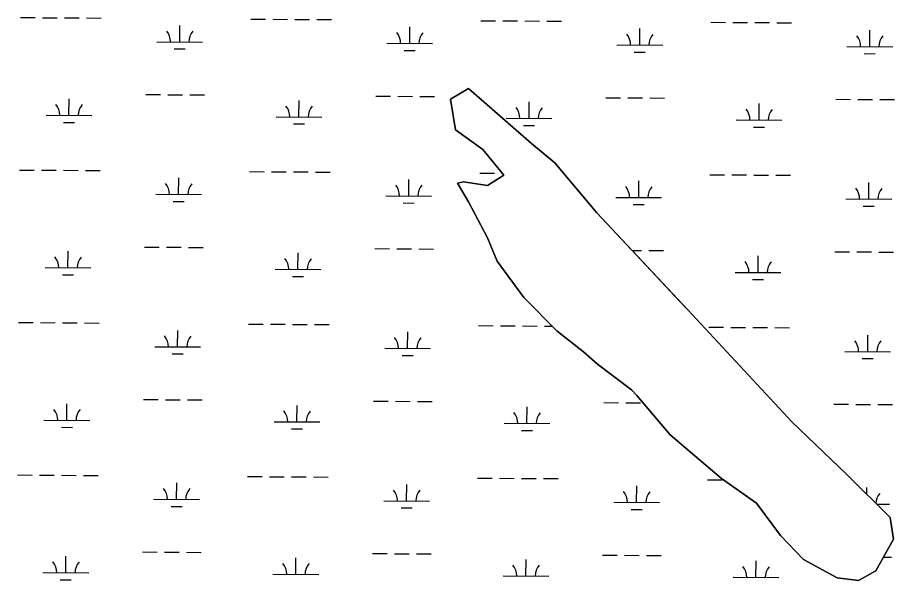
# Model space of a CAD drawing. Extents: x 3172231 to 3210228, y 940198 to 965780.
# Drawn here: x 3202992 to 3204905, y 955301 to 956529 of the extents above; entities that cross this region are included whole.
import ezdxf

# ---------------------------------------------------------------- set-up
doc = ezdxf.new("R2010")
doc.units = 0
for name, color, linetype in [('V-SITE-VEGE', 7, 'Continuous'), ('V-TOPO-SHOR', 7, 'Continuous'), ('V-WETL-SWMP', 7, 'Continuous')]:
    doc.layers.add(name, color=color, linetype=linetype)

msp = doc.modelspace()

# ---------------------------------------------------------------- linework, layer by layer
at = {"layer": 'V-SITE-VEGE'}
for p, q in [((3203936.019, 956350.957), (3203975.785, 956374.075)), ((3203975.785, 956374.075), (3204112.772, 956254.435)), ((3203947.341, 956284.043), (3203936.019, 956350.957)), ((3204006.979, 956240.981), (3203947.341, 956284.043)), ((3204112.772, 956254.435), (3204163.866, 956212.195)), ((3204052.559, 956184.776), (3204006.979, 956240.981)), ((3204163.866, 956212.195), (3204255.819, 956102.891)), ((3203951.408, 956167.413), (3203964.642, 956170.454)), ((3203975.3, 956126.867), (3203951.408, 956167.413)), ((3203964.642, 956170.454), (3204016.684, 956162.416)), ((3204016.684, 956162.416), (3204052.559, 956184.776)), ((3204016.879, 956048.138), (3203975.3, 956126.867)), ((3204255.819, 956102.891), (3204453.75, 955891.208)), ((3204038.385, 955997.497), (3204016.879, 956048.138)), ((3204096.286, 955917.907), (3204038.385, 955997.497)), ((3204168.986, 955844.462), (3204096.286, 955917.907)), ((3204453.75, 955891.208), (3204681.055, 955646.723)), ((3204226.285, 955799.859), (3204168.986, 955844.462)), ((3204257.238, 955772.491), (3204226.285, 955799.859)), ((3204330.81, 955716.921), (3204257.238, 955772.491)), ((3204342.406, 955704.424), (3204330.81, 955716.921)), ((3204415.821, 955618.537), (3204342.406, 955704.424)), ((3204681.055, 955646.723), (3204801.74, 955531.052)), ((3204527.279, 955523.125), (3204415.821, 955618.537)), ((3204603.962, 955469.092), (3204527.279, 955523.125)), ((3204801.74, 955531.052), (3204895.329, 955438.065)), ((3204656.469, 955398.86), (3204603.962, 955469.092)), ((3204895.329, 955438.065), (3204902.862, 955390.607)), ((3204706.733, 955346.517), (3204656.469, 955398.86)), ((3204902.862, 955390.607), (3204864.415, 955321.614)), ((3204779.605, 955306.499), (3204706.733, 955346.517)), ((3204826.217, 955300.82), (3204779.605, 955306.499)), ((3204864.415, 955321.614), (3204826.217, 955300.82))]:
    msp.add_line(p, q, dxfattribs=at)
at = {"layer": 'V-TOPO-SHOR'}
for p, q in [((3203936.019, 956350.957), (3203975.785, 956374.075)), ((3203975.785, 956374.075), (3204112.772, 956254.435)), ((3203947.341, 956284.043), (3203936.019, 956350.957)), ((3204006.979, 956240.981), (3203947.341, 956284.043)), ((3204112.772, 956254.435), (3204163.866, 956212.195)), ((3204052.559, 956184.776), (3204006.979, 956240.981)), ((3204163.866, 956212.195), (3204255.819, 956102.891)), ((3203951.408, 956167.413), (3203964.642, 956170.454)), ((3203975.3, 956126.867), (3203951.408, 956167.413)), ((3203964.642, 956170.454), (3204016.684, 956162.416)), ((3204016.684, 956162.416), (3204052.559, 956184.776)), ((3204016.879, 956048.138), (3203975.3, 956126.867)), ((3204255.819, 956102.891), (3204384.143, 955965.651)), ((3204038.385, 955997.497), (3204016.879, 956048.138)), ((3204096.286, 955917.907), (3204038.385, 955997.497)), ((3204168.986, 955844.462), (3204096.286, 955917.907)), ((3204453.75, 955891.208), (3204681.055, 955646.723)), ((3204226.285, 955799.859), (3204168.986, 955844.462)), ((3204257.238, 955772.491), (3204226.285, 955799.859)), ((3204330.81, 955716.921), (3204257.238, 955772.491)), ((3204342.406, 955704.424), (3204330.81, 955716.921)), ((3204415.821, 955618.537), (3204342.406, 955704.424)), ((3204681.055, 955646.723), (3204801.74, 955531.052)), ((3204527.279, 955523.125), (3204415.821, 955618.537)), ((3204603.962, 955469.092), (3204527.279, 955523.125)), ((3204801.74, 955531.052), (3204895.329, 955438.065)), ((3204656.469, 955398.86), (3204603.962, 955469.092)), ((3204895.329, 955438.065), (3204902.862, 955390.607)), ((3204706.733, 955346.517), (3204656.469, 955398.86)), ((3204902.862, 955390.607), (3204864.415, 955321.614)), ((3204779.605, 955306.499), (3204706.733, 955346.517)), ((3204826.217, 955300.82), (3204779.605, 955306.499)), ((3204864.415, 955321.614), (3204826.217, 955300.82))]:
    msp.add_line(p, q, dxfattribs=at)
msp.add_lwpolyline([(3204384.143, 955965.651), (3204448.073, 955897.279), (3204453.75, 955891.208)], dxfattribs=at)
at = {"layer": 'V-WETL-SWMP'}
for p, q in [((3202998.382, 956528.955), (3203030.381, 956528.737)), ((3203046.381, 956528.628), (3203078.38, 956528.41)), ((3203094.38, 956528.301), (3203126.379, 956528.083)), ((3203142.379, 956527.974), (3203174.378, 956527.757)), ((3203345.345, 956475.85), (3203345.59, 956511.849)), ((3203500.278, 956525.538), (3203532.278, 956525.32)), ((3203548.277, 956525.211), (3203580.277, 956524.994)), ((3203596.276, 956524.885), (3203628.275, 956524.667)), ((3203644.275, 956524.558), (3203676.274, 956524.34)), ((3204002.175, 956522.122), (3204034.174, 956521.904)), ((3204050.174, 956521.795), (3204082.173, 956521.577)), ((3204098.173, 956521.468), (3204130.172, 956521.25)), ((3204146.172, 956521.142), (3204178.171, 956520.924)), ((3204504.071, 956518.705), (3204536.07, 956518.487)), ((3204552.07, 956518.378), (3204584.069, 956518.161)), ((3204600.069, 956518.052), (3204632.068, 956517.834)), ((3204648.068, 956517.725), (3204680.067, 956517.507)), ((3203847.241, 956472.433), (3203847.486, 956508.432)), ((3204349.137, 956469.017), (3204349.382, 956505.016)), ((3204851.034, 956465.6), (3204851.279, 956501.599)), ((3203295.346, 956476.19), (3203395.343, 956475.509)), ((3203797.242, 956472.774), (3203897.24, 956472.093)), ((3203333.24, 956460.501), (3203357.239, 956460.337)), ((3203835.136, 956457.084), (3203859.136, 956456.921)), ((3204299.139, 956469.357), (3204399.136, 956468.676)), ((3204337.033, 956453.668), (3204361.032, 956453.504)), ((3204801.035, 956465.941), (3204901.033, 956465.26)), ((3204838.929, 956450.251), (3204862.928, 956450.088)), ((3203271.153, 956360.92), (3203303.152, 956360.702)), ((3203319.151, 956360.593), (3203351.151, 956360.375)), ((3203367.15, 956360.267), (3203399.15, 956360.049)), ((3203773.049, 956357.504), (3203805.048, 956357.286)), ((3203975.785, 956374.075), (3203936.02, 956350.956)), ((3204112.773, 956254.435), (3203975.785, 956374.075)), ((3203103.776, 956315.628), (3203104.021, 956351.627)), ((3203605.673, 956312.212), (3203605.918, 956348.211)), ((3203821.048, 956357.177), (3203853.047, 956356.959)), ((3203869.047, 956356.85), (3203901.046, 956356.632)), ((3203936.02, 956350.956), (3203947.34, 956284.043)), ((3204107.569, 956308.795), (3204107.814, 956344.795)), ((3204274.945, 956354.087), (3204306.945, 956353.869)), ((3204322.944, 956353.76), (3204354.943, 956353.543)), ((3204370.943, 956353.434), (3204402.942, 956353.216)), ((3204609.466, 956305.379), (3204609.711, 956341.378)), ((3204776.842, 956350.671), (3204808.841, 956350.453)), ((3204824.841, 956350.344), (3204856.84, 956350.126)), ((3204872.839, 956350.017), (3204904.839, 956349.799)), ((3203053.778, 956315.969), (3203153.775, 956315.288)), ((3203091.672, 956300.279), (3203115.671, 956300.116)), ((3203555.674, 956312.552), (3203655.672, 956311.871)), ((3204057.57, 956309.136), (3204157.568, 956308.455)), ((3204559.467, 956305.719), (3204659.464, 956305.039)), ((3203593.568, 956296.863), (3203617.567, 956296.7)), ((3203947.34, 956284.043), (3204006.979, 956240.982)), ((3204095.464, 956293.446), (3204119.464, 956293.283)), ((3204597.361, 956290.03), (3204621.36, 956289.867)), ((3204163.866, 956212.195), (3204112.773, 956254.435)), ((3204006.979, 956240.982), (3204052.558, 956184.777)), ((3204255.818, 956102.891), (3204163.866, 956212.195)), ((3202996.118, 956196.287), (3203028.117, 956196.07)), ((3203044.116, 956195.961), (3203076.116, 956195.743)), ((3203092.115, 956195.634), (3203124.115, 956195.416)), ((3203140.114, 956195.307), (3203172.114, 956195.089)), ((3203498.014, 956192.871), (3203530.013, 956192.653)), ((3203546.013, 956192.544), (3203578.012, 956192.326)), ((3203594.012, 956192.217), (3203626.011, 956192)), ((3203642.011, 956191.891), (3203674.01, 956191.673)), ((3203999.91, 956189.454), (3204031.91, 956189.237)), ((3204047.909, 956189.128), (3204049.036, 956189.12)), ((3204501.807, 956186.038), (3204533.806, 956185.82)), ((3204549.806, 956185.711), (3204581.805, 956185.493)), ((3204597.804, 956185.384), (3204629.804, 956185.167)), ((3204645.803, 956185.058), (3204677.803, 956184.84)), ((3203343.08, 956143.182), (3203343.325, 956179.182)), ((3203844.977, 956139.766), (3203845.222, 956175.765)), ((3203964.64, 956170.455), (3203951.409, 956167.413)), ((3203951.409, 956167.413), (3203975.301, 956126.867)), ((3204016.684, 956162.415), (3203964.64, 956170.455)), ((3204052.558, 956184.777), (3204016.684, 956162.415)), ((3204346.873, 956136.349), (3204347.118, 956172.349)), ((3204848.769, 956132.933), (3204849.014, 956168.932)), ((3203293.081, 956143.523), (3203393.079, 956142.842)), ((3203330.975, 956127.833), (3203354.975, 956127.67)), ((3203794.978, 956140.106), (3203894.975, 956139.426)), ((3204296.874, 956136.69), (3204396.872, 956136.009)), ((3204798.77, 956133.273), (3204898.768, 956132.593)), ((3203832.872, 956124.417), (3203856.871, 956124.254)), ((3203975.301, 956126.867), (3204016.878, 956048.138)), ((3204334.768, 956121), (3204358.768, 956120.837)), ((3204836.664, 956117.584), (3204860.664, 956117.421)), ((3204453.75, 955891.207), (3204255.818, 956102.891)), ((3204016.878, 956048.138), (3204038.387, 955997.497)), ((3203101.512, 955982.961), (3203101.757, 956018.96)), ((3203268.888, 956028.253), (3203300.887, 956028.035)), ((3203316.887, 956027.926), (3203348.886, 956027.708)), ((3203364.886, 956027.599), (3203396.885, 956027.381)), ((3203603.408, 955979.545), (3203603.653, 956015.544)), ((3203770.784, 956024.836), (3203802.784, 956024.618)), ((3203818.783, 956024.51), (3203850.783, 956024.292)), ((3203866.782, 956024.183), (3203898.781, 956023.965)), ((3204332.376, 956021.013), (3204352.679, 956020.875)), ((3204368.679, 956020.766), (3204400.678, 956020.548)), ((3204774.577, 956018.003), (3204806.576, 956017.785)), ((3204822.576, 956017.677), (3204854.575, 956017.459)), ((3204870.575, 956017.35), (3204902.574, 956017.132)), ((3204038.387, 955997.497), (3204096.285, 955917.908)), ((3204607.201, 955972.712), (3204607.446, 956008.711)), ((3203051.513, 955983.301), (3203151.511, 955982.621)), ((3203553.409, 955979.885), (3203653.407, 955979.204)), ((3203089.407, 955967.612), (3203113.407, 955967.449)), ((3203591.304, 955964.196), (3203615.303, 955964.032)), ((3204557.202, 955973.052), (3204657.2, 955972.371)), ((3204595.096, 955957.363), (3204619.096, 955957.199)), ((3204096.285, 955917.908), (3204168.986, 955844.462)), ((3204681.056, 955646.723), (3204453.75, 955891.207)), ((3202993.853, 955863.62), (3203025.852, 955863.402)), ((3203041.852, 955863.293), (3203073.851, 955863.076)), ((3203089.851, 955862.967), (3203121.85, 955862.749)), ((3203137.85, 955862.64), (3203169.849, 955862.422)), ((3203495.749, 955860.204), (3203527.749, 955859.986)), ((3203543.748, 955859.877), (3203575.748, 955859.659)), ((3203340.816, 955810.515), (3203341.061, 955846.514)), ((3203591.747, 955859.55), (3203623.746, 955859.332)), ((3203639.746, 955859.223), (3203671.745, 955859.006)), ((3203842.712, 955807.099), (3203842.957, 955843.098)), ((3203997.646, 955856.787), (3204029.645, 955856.569)), ((3204045.645, 955856.46), (3204077.644, 955856.243)), ((3204093.644, 955856.134), (3204125.643, 955855.916)), ((3204141.642, 955855.807), (3204157.865, 955855.696)), ((3204168.986, 955844.462), (3204226.285, 955799.858)), ((3204499.542, 955853.371), (3204531.541, 955853.153)), ((3204547.541, 955853.044), (3204579.54, 955852.826)), ((3204595.54, 955852.717), (3204627.539, 955852.499)), ((3204643.539, 955852.39), (3204675.538, 955852.173)), ((3204846.505, 955800.266), (3204846.75, 955836.265)), ((3203290.817, 955810.855), (3203390.814, 955810.175)), ((3203792.713, 955807.439), (3203892.711, 955806.758)), ((3203328.711, 955795.166), (3203352.71, 955795.003)), ((3203830.607, 955791.75), (3203854.607, 955791.586)), ((3204226.285, 955799.858), (3204257.241, 955772.491)), ((3204796.506, 955800.606), (3204896.504, 955799.925)), ((3204834.4, 955784.917), (3204858.399, 955784.753)), ((3204257.241, 955772.491), (3204330.81, 955716.921)), ((3204330.81, 955716.921), (3204342.407, 955704.423)), ((3203266.624, 955695.585), (3203298.623, 955695.368)), ((3203314.622, 955695.259), (3203346.622, 955695.041)), ((3203362.621, 955694.932), (3203394.621, 955694.714)), ((3203768.52, 955692.169), (3203800.519, 955691.951)), ((3203816.519, 955691.842), (3203848.518, 955691.624)), ((3203864.518, 955691.515), (3203896.517, 955691.298)), ((3204270.416, 955688.752), (3204302.416, 955688.535)), ((3204318.415, 955688.426), (3204350.414, 955688.208)), ((3204342.407, 955704.423), (3204415.821, 955618.536)), ((3203099.247, 955650.294), (3203099.492, 955686.293)), ((3203601.144, 955646.877), (3203601.389, 955682.876)), ((3204103.04, 955643.461), (3204103.285, 955679.46)), ((3204772.313, 955685.336), (3204804.312, 955685.118)), ((3204820.312, 955685.009), (3204852.311, 955684.791)), ((3204868.31, 955684.683), (3204900.31, 955684.465)), ((3203049.249, 955650.634), (3203149.246, 955649.953)), ((3203087.143, 955634.945), (3203111.142, 955634.781)), ((3203551.145, 955647.218), (3203651.143, 955646.537)), ((3203589.039, 955631.528), (3203613.038, 955631.365)), ((3204053.041, 955643.801), (3204153.039, 955643.12)), ((3204801.739, 955531.053), (3204681.056, 955646.723)), ((3204090.935, 955628.112), (3204114.935, 955627.948)), ((3204415.821, 955618.536), (3204527.279, 955523.125)), ((3202991.589, 955530.953), (3203023.588, 955530.735)), ((3203039.587, 955530.626), (3203071.587, 955530.408)), ((3203087.586, 955530.299), (3203119.586, 955530.081)), ((3203135.585, 955529.973), (3203167.584, 955529.755)), ((3203493.485, 955527.536), (3203525.484, 955527.318)), ((3203541.484, 955527.21), (3203573.483, 955526.992)), ((3203589.483, 955526.883), (3203621.482, 955526.665)), ((3203637.482, 955526.556), (3203669.481, 955526.338)), ((3203995.381, 955524.12), (3204027.381, 955523.902)), ((3204043.38, 955523.793), (3204075.379, 955523.575)), ((3204091.379, 955523.466), (3204123.378, 955523.249)), ((3204139.378, 955523.14), (3204171.377, 955522.922)), ((3204497.278, 955520.703), (3204529.277, 955520.486)), ((3204527.279, 955523.125), (3204603.965, 955469.093)), ((3204895.329, 955438.066), (3204801.739, 955531.053)), ((3203338.551, 955477.848), (3203338.796, 955513.847)), ((3203840.447, 955474.431), (3203840.693, 955510.43)), ((3204342.344, 955471.015), (3204342.589, 955507.014)), ((3204844.384, 955488.683), (3204844.485, 955503.598)), ((3203288.552, 955478.188), (3203388.55, 955477.507)), ((3203326.446, 955462.499), (3203350.446, 955462.335)), ((3203790.449, 955474.772), (3203890.446, 955474.091)), ((3203828.343, 955459.082), (3203852.342, 955458.919)), ((3204292.345, 955471.355), (3204392.343, 955470.674)), ((3204603.965, 955469.093), (3204656.469, 955398.86)), ((3204865.753, 955467.452), (3204894.239, 955467.258)), ((3204330.239, 955455.666), (3204354.239, 955455.503)), ((3204902.861, 955390.606), (3204895.329, 955438.066)), ((3204656.469, 955398.86), (3204706.733, 955346.518)), ((3204864.417, 955321.614), (3204902.861, 955390.606)), ((3203264.359, 955362.918), (3203296.358, 955362.7)), ((3203312.358, 955362.591), (3203344.357, 955362.374)), ((3203096.983, 955317.626), (3203097.228, 955353.626)), ((3203360.357, 955362.265), (3203392.356, 955362.047)), ((3203598.879, 955314.21), (3203599.124, 955350.209)), ((3203766.255, 955359.502), (3203798.255, 955359.284)), ((3203814.254, 955359.175), (3203846.254, 955358.957)), ((3203862.253, 955358.848), (3203894.252, 955358.63)), ((3204100.776, 955310.793), (3204101.021, 955346.793)), ((3204268.152, 955356.085), (3204300.151, 955355.867)), ((3204316.151, 955355.758), (3204348.15, 955355.541)), ((3204364.15, 955355.432), (3204396.149, 955355.214)), ((3204602.672, 955307.377), (3204602.917, 955343.376)), ((3204706.733, 955346.518), (3204779.604, 955306.499)), ((3204881.299, 955351.911), (3204898.045, 955351.797)), ((3203046.984, 955317.967), (3203146.982, 955317.286)), ((3203548.88, 955314.55), (3203648.878, 955313.87)), ((3204050.777, 955311.134), (3204150.774, 955310.453)), ((3204552.673, 955307.717), (3204652.671, 955307.037)), ((3204779.604, 955306.499), (3204826.218, 955300.82)), ((3204826.218, 955300.82), (3204864.417, 955321.614)), ((3203084.878, 955302.277), (3203108.878, 955302.114))]:
    msp.add_line(p, q, dxfattribs=at)
for centre, start, end in [((3203290.106, 956476.7), 358.838165, 40.381824), ((3203400.59, 956475.948), 138.838162, 180.381821), ((3203792.003, 956473.284), 358.838165, 40.381824), ((3203902.486, 956472.532), 138.838162, 180.381821), ((3204293.899, 956469.868), 358.838165, 40.381824), ((3204404.382, 956469.115), 138.838162, 180.381821), ((3204795.795, 956466.451), 358.838165, 40.381824), ((3204906.279, 956465.699), 138.838162, 180.381821), ((3203048.538, 956316.479), 358.838165, 40.381824), ((3203159.021, 956315.727), 138.838162, 180.381821), ((3203550.434, 956313.063), 358.838165, 40.381824), ((3203660.918, 956312.311), 138.838162, 180.381821), ((3204052.331, 956309.646), 358.838165, 40.381824), ((3204162.814, 956308.894), 138.838162, 180.381821), ((3204554.227, 956306.23), 358.838165, 40.381824), ((3204664.71, 956305.478), 138.838162, 180.381821), ((3203287.842, 956144.033), 358.838165, 40.381824), ((3203398.325, 956143.281), 138.838162, 180.381821), ((3203789.738, 956140.617), 358.838165, 40.381824), ((3203900.221, 956139.865), 138.838162, 180.381821), ((3204291.634, 956137.2), 358.838165, 40.381824), ((3204402.118, 956136.448), 138.838162, 180.381821), ((3204793.531, 956133.784), 358.838165, 40.381824), ((3204904.014, 956133.032), 138.838162, 180.381821), ((3203046.273, 955983.812), 358.838165, 40.381824), ((3203156.757, 955983.06), 138.838162, 180.381821), ((3203548.17, 955980.395), 358.838165, 40.381824), ((3203658.653, 955979.643), 138.838162, 180.381821), ((3204551.963, 955973.562), 358.838165, 40.381824), ((3204662.446, 955972.81), 138.838162, 180.381821), ((3203285.577, 955811.366), 358.838165, 40.381824), ((3203396.061, 955810.614), 138.838162, 180.381821), ((3203787.474, 955807.949), 358.838165, 40.381824), ((3203897.957, 955807.197), 138.838162, 180.381821), ((3204791.266, 955801.116), 358.838165, 40.381824), ((3204901.75, 955800.364), 138.838162, 180.381821), ((3203044.009, 955651.145), 358.838165, 40.381824), ((3203154.492, 955650.392), 138.838162, 180.381821), ((3203545.905, 955647.728), 358.838165, 40.381824), ((3203656.389, 955646.976), 138.838162, 180.381821), ((3204047.802, 955644.312), 358.838165, 40.381824), ((3204158.285, 955643.56), 138.838162, 180.381821), ((3203283.313, 955478.699), 358.838165, 40.381824), ((3203393.796, 955477.947), 138.838162, 180.381821), ((3203785.209, 955475.282), 358.838165, 40.381824), ((3203895.692, 955474.53), 138.838162, 180.381821), ((3204287.105, 955471.866), 358.838165, 40.381824), ((3204397.589, 955471.114), 138.838162, 180.381821), ((3204899.485, 955467.697), 138.838162, 177.988443), ((3203041.744, 955318.477), 358.838165, 40.381824), ((3203152.228, 955317.725), 138.838162, 180.381821), ((3203543.641, 955315.061), 358.838165, 40.381824), ((3203654.124, 955314.309), 138.838162, 180.381821), ((3204045.537, 955311.644), 358.838165, 40.381824), ((3204156.021, 955310.892), 138.838162, 180.381821), ((3204547.434, 955308.228), 358.838165, 40.381824), ((3204657.917, 955307.476), 138.838162, 180.381821)]:
    msp.add_arc(centre, 35.246, start, end, dxfattribs=at)

doc.saveas('drawing.dxf')
